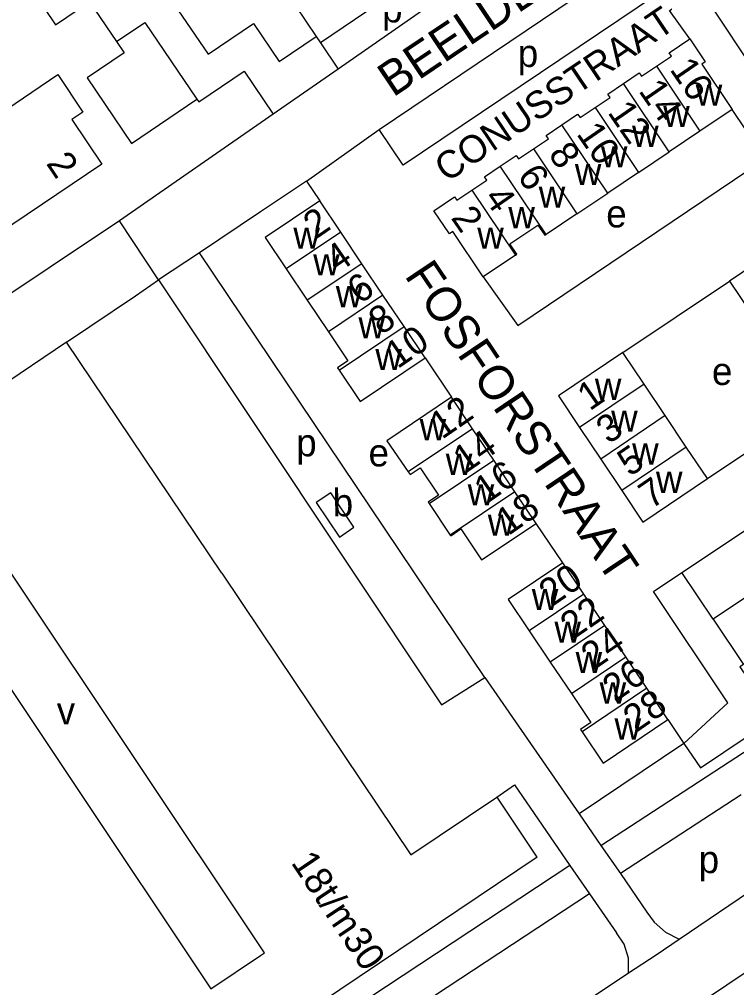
# Model space of a CAD drawing. Extents: x 158356 to 159894, y 383831 to 385260.
# Drawn here: x 159064.9 to 159169.3, y 384439.8 to 384580.8 of the extents above; entities that cross this region are included whole.
import ezdxf

# ---------------------------------------------------------------- set-up
doc = ezdxf.new("R2010")
doc.units = 0
for name, color, linetype in [('BLT_Basislijn', 7, 'Continuous'), ('BLT_Bebouwing', 7, 'Continuous'), ('BLT_Centroide', 7, 'Continuous'), ('BLT_Huisnummer', 7, 'Continuous'), ('BLT_Huisnummer_ tussenligend', 7, 'Continuous'), ('BLT_Huisnummer_reeks', 7, 'Continuous'), ('BLT_Onderverdeling_panden', 7, 'Continuous'), ('BLT_Straatnaam', 7, 'Continuous'), ('BLT_Straatnaam_verkleind', 7, 'Continuous'), ('BLT_Vlakafsluiter', 7, 'Continuous')]:
    doc.layers.add(name, color=color, linetype=linetype)

msp = doc.modelspace()

# ---------------------------------------------------------------- linework, layer by layer
at = {"layer": 'BLT_Basislijn'}
for p, q in [((159117.25, 384564.77), (159154.32, 384589.73)), ((159131.14, 384587.35), (159111.28, 384573.55)), ((159117, 384582.93), (159108.72, 384577.37)), ((159162.5, 384577.95), (159159.52, 384582.08)), ((159108.12, 384578.27), (159108.72, 384577.37)), ((159111.28, 384573.55), (159101.82, 384566.99)), ((159074.74, 384572.28), (159081.19, 384562.74)), ((159081.19, 384562.74), (159090.73, 384569.19)), ((159101.82, 384566.99), (159079.46, 384551.45)), ((159173.47, 384560.5), (159168.67, 384567.66)), ((159149.54, 384460.54), (159308.38, 384564.12)), ((159091.1, 384546.82), (159085.15, 384542.85)), ((159132.66, 384485), (159091.1, 384546.82)), ((159081.77, 384540.56), (159085.15, 384542.85)), ((159152.77, 384532.28), (159168.27, 384542.67)), ((159071.77, 384533.8), (159075.14, 384536.08)), ((159123.96, 384531.51), (159127.8, 384525.79)), ((159165.07, 384513.93), (159180.57, 384524.33)), ((159144.01, 384501.69), (159140.12, 384507.42)), ((159132.66, 384485), (159146.37, 384465.14)), ((159169.97, 384467.89), (159152.39, 384456.43)), ((159146.37, 384465.14), (159149.54, 384460.54)), ((159149.54, 384460.54), (159152.39, 384456.43)), ((159152.39, 384456.43), (159156.24, 384450.84)), ((159160.94, 384446.89), (159176.78, 384457.61)), ((159112.04, 384414.39), (159153.59, 384441.97))]:
    msp.add_line(p, q, dxfattribs=at)
for points in [[(159047.22, 384598.27), (159051.21, 384600.98), (159053.99, 384596.84), (159057.29, 384599.05), (159070.17, 384580), (159075.12, 384583.35), (159079.03, 384577.58)], [(159097.58, 384593.95), (159108.12, 384578.27)], [(159085.45, 384585.9), (159092.35, 384575.71), (159098.97, 384580.17), (159102.71, 384574.63), (159108.12, 384578.27)], [(159159.52, 384582.08), (159164.07, 384585.09), (159173.44, 384570.95), (159192.66, 384583.69), (159203.62, 384567.15), (159220.41, 384578.37), (159226.45, 384569.34), (159235.48, 384575.5)], [(159157.79, 384584.49), (159120.77, 384559.56), (159117.25, 384564.77)], [(159079.03, 384577.58), (159083.17, 384580.35), (159090.73, 384569.19)], [(159079.03, 384577.58), (159080.15, 384575.93), (159074.74, 384572.28)], [(159108.72, 384577.37), (159111.28, 384573.55)], [(159090.73, 384569.19), (159091, 384568.78), (159097.62, 384573.23), (159101.82, 384566.99)], [(159132.4, 384543.33), (159137.44, 384536.2), (159173.47, 384560.5)], [(159106.69, 384557.23), (159100, 384552.75), (159091.1, 384546.82)], [(159106.69, 384557.23), (159108.61, 384554.36)], [(159079.46, 384551.45), (159038.91, 384524.37)], [(159085.15, 384542.85), (159126.35, 384481), (159132.66, 384485)], [(159161.36, 384500.26), (159197.67, 384524.5)], [(159161.64, 384475.38), (159164.03, 384471.83), (159215.3, 384506.25), (159212.53, 384510.36)], [(159161.64, 384475.38), (159168.03, 384481.27), (159157.2, 384497.49), (159161.36, 384500.26)], [(159165.89, 384493.47), (159161.36, 384500.26)], [(159159.32, 384478.85), (159161.64, 384475.38)], [(159161.64, 384475.38), (159146.37, 384465.14)], [(159134.4, 384467.56), (159136.96, 384469.33), (159145.05, 384457.61)], [(159145.05, 384457.61), (159060.05, 384401.58)], [(159145.05, 384457.61), (159147.89, 384453.5)], [(159147.89, 384453.5), (159108.45, 384427.5)], [(159147.89, 384453.5), (159151.83, 384447.8)], [(159156.24, 384450.84), (159157.32, 384449.36), (159158.95, 384447.89), (159160.94, 384446.89)], [(159153.59, 384441.97), (159153.59, 384444.13), (159152.94, 384446.18), (159151.83, 384447.8)], [(159113, 384400.2), (159112.71, 384401.82), (159113.18, 384402.98), (159113.91, 384403.99), (159171.01, 384442.31), (159172.55, 384442.82), (159173.83, 384442.55), (159175, 384441.52), (159176.18, 384439.75)]]:
    msp.add_lwpolyline(points, dxfattribs=at)
at = {"layer": 'BLT_Bebouwing'}
for p, q in [((159048.57, 384557.95), (159070.5, 384572.74)), ((159070.5, 384572.74), (159074.14, 384567.3)), ((159074.14, 384567.3), (159072.52, 384566.22)), ((159168.67, 384567.66), (159163.98, 384564.52)), ((159072.52, 384566.22), (159076.91, 384559.7)), ((159163.98, 384564.52), (159159.5, 384561.51)), ((159155.02, 384558.5), (159159.5, 384561.51)), ((159076.91, 384559.7), (159050.98, 384542.32)), ((159155.02, 384558.5), (159150.54, 384555.49)), ((159146.05, 384552.49), (159150.54, 384555.49)), ((159111.68, 384549.79), (159108.61, 384554.36)), ((159146.05, 384552.49), (159141.57, 384549.48)), ((159137.1, 384546.46), (159132.4, 384543.33)), ((159168.27, 384542.67), (159171.36, 384538.07)), ((159071.77, 384533.8), (159061.26, 384526.73)), ((159155.84, 384527.7), (159152.77, 384532.28)), ((159165.07, 384513.93), (159161.99, 384518.52)), ((159147.07, 384497.12), (159144.01, 384501.69))]:
    msp.add_line(p, q, dxfattribs=at)
for points in [[(159157.65, 384573.96), (159159.83, 384575.42), (159159.49, 384575.93), (159162.5, 384577.95)], [(159162.5, 384577.95), (159164.75, 384574.59), (159164.24, 384574.25), (159168.67, 384567.66)], [(159152.83, 384571.46), (159155.13, 384573.01), (159155.47, 384572.5), (159157.65, 384573.96)], [(159148.7, 384567.94), (159150.88, 384569.4), (159150.54, 384569.91), (159152.83, 384571.46)], [(159143.87, 384565.43), (159146.17, 384566.98), (159146.52, 384566.48), (159148.7, 384567.94)], [(159139.73, 384561.92), (159141.91, 384563.38), (159141.57, 384563.89), (159143.87, 384565.43)], [(159134.91, 384559.42), (159137.21, 384560.97), (159137.55, 384560.46), (159139.73, 384561.92)], [(159130.77, 384555.9), (159132.95, 384557.36), (159132.61, 384557.86), (159134.91, 384559.42)], [(159132.4, 384543.33), (159127.99, 384549.89), (159127.49, 384549.55), (159125.24, 384552.91), (159128.25, 384554.95), (159128.59, 384554.45), (159130.77, 384555.9)], [(159108.61, 384554.36), (159100.68, 384549.03), (159103.75, 384544.46)], [(159114.75, 384545.22), (159111.68, 384549.79)], [(159137.1, 384546.46), (159137.29, 384546.59), (159136.28, 384548.1), (159140.37, 384550.83), (159141.37, 384549.35), (159141.57, 384549.48)], [(159179.29, 384543.41), (159176.21, 384547.99), (159168.27, 384542.67)], [(159117.82, 384540.65), (159114.75, 384545.22)], [(159103.75, 384544.46), (159106.81, 384539.89)], [(159106.81, 384539.89), (159109.88, 384535.31)], [(159120.89, 384536.08), (159117.82, 384540.65)], [(159123.96, 384531.51), (159120.89, 384536.08)], [(159109.88, 384535.31), (159112.72, 384531.07), (159111.22, 384530.06), (159111.44, 384529.73)], [(159094.35, 384500.19), (159071.77, 384533.8)], [(159111.44, 384529.73), (159114.51, 384525.17), (159123.96, 384531.51)], [(159152.77, 384532.28), (159143.37, 384525.96), (159146.45, 384521.37)], [(159158.92, 384523.11), (159155.84, 384527.7)], [(159127.8, 384525.79), (159118.37, 384519.45), (159121.5, 384514.9)], [(159130.88, 384521.2), (159127.8, 384525.79)], [(159161.99, 384518.52), (159158.92, 384523.11)], [(159146.45, 384521.37), (159149.52, 384516.78)], [(159133.96, 384516.61), (159130.88, 384521.2)], [(159137.04, 384512.02), (159133.96, 384516.61)], [(159149.52, 384516.78), (159152.6, 384512.19)], [(159121.5, 384514.9), (159121.76, 384514.52), (159123.26, 384515.52), (159125.92, 384511.52), (159124.42, 384510.52), (159124.57, 384510.3)], [(159152.6, 384512.19), (159155.67, 384507.6), (159165.07, 384513.93)], [(159140.12, 384507.42), (159137.04, 384512.02)], [(159124.57, 384510.3), (159127.63, 384505.69)], [(159127.63, 384505.69), (159127.68, 384505.62), (159129.18, 384506.63), (159132.19, 384502.12), (159140.12, 384507.42)], [(159144.01, 384501.69), (159136.05, 384496.35), (159139.12, 384491.78)], [(159094.35, 384500.19), (159100, 384491.78), (159121.9, 384459.17), (159134.4, 384467.56)], [(159052.43, 384500), (159092.76, 384439.67), (159100, 384444.5), (159100.59, 384444.89), (159100, 384445.78), (159063.78, 384500)], [(159150.13, 384492.55), (159147.07, 384497.12)], [(159170.6, 384496.64), (159165.89, 384493.47)], [(159165.89, 384493.47), (159170.29, 384486.89), (159169.79, 384486.55), (159172.03, 384483.22)], [(159139.12, 384491.78), (159142.19, 384487.21)], [(159153.19, 384487.99), (159150.13, 384492.55)], [(159156.26, 384483.42), (159153.19, 384487.99)], [(159142.19, 384487.21), (159145.25, 384482.64)], [(159159.32, 384478.85), (159156.26, 384483.42)], [(159145.25, 384482.64), (159148.08, 384478.43), (159146.58, 384477.42), (159146.81, 384477.07)], [(159146.81, 384477.07), (159149.87, 384472.51), (159159.32, 384478.85)], [(159134.4, 384467.56), (159140.15, 384458.98)], [(159140.15, 384458.98), (159140.27, 384458.81), (159100, 384431.76), (159094.07, 384427.78), (159093.93, 384427.98), (159060.72, 384405.67)]]:
    msp.add_lwpolyline(points, dxfattribs=at)
msp.add_lwpolyline([(159110.21, 384511.86), (159108.12, 384510.46), (159111.49, 384505.43), (159113.58, 384506.84)], close=True, dxfattribs=at)
at = {"layer": 'BLT_Onderverdeling_panden'}
for p, q in [((159157.65, 384573.96), (159163.98, 384564.52)), ((159159.5, 384561.51), (159152.83, 384571.46)), ((159148.7, 384567.94), (159155.02, 384558.5)), ((159150.54, 384555.49), (159143.87, 384565.43)), ((159139.73, 384561.92), (159146.05, 384552.49)), ((159141.57, 384549.48), (159134.91, 384559.42)), ((159130.77, 384555.9), (159137.1, 384546.46))]:
    msp.add_line(p, q, dxfattribs=at)
for points in [[(159111.68, 384549.79), (159103.75, 384544.46)], [(159114.75, 384545.22), (159106.81, 384539.89)], [(159117.82, 384540.65), (159109.88, 384535.31)], [(159111.44, 384529.73), (159120.89, 384536.08)], [(159155.84, 384527.7), (159146.45, 384521.37)], [(159158.92, 384523.11), (159149.52, 384516.78)], [(159130.88, 384521.2), (159121.5, 384514.9)], [(159161.99, 384518.52), (159152.6, 384512.19)], [(159124.57, 384510.3), (159133.96, 384516.61)], [(159137.04, 384512.02), (159127.63, 384505.69)], [(159147.07, 384497.12), (159139.12, 384491.78)], [(159150.13, 384492.55), (159142.19, 384487.21)], [(159145.25, 384482.64), (159153.19, 384487.99)], [(159156.26, 384483.42), (159146.81, 384477.07)]]:
    msp.add_lwpolyline(points, dxfattribs=at)
at = {"layer": 'BLT_Vlakafsluiter'}
for p, q in [((159106.69, 384557.23), (159117.25, 384564.77)), ((159085.15, 384542.85), (159079.46, 384551.45)), ((159075.14, 384536.08), (159081.77, 384540.56))]:
    msp.add_line(p, q, dxfattribs=at)
msp.add_lwpolyline([(159153.59, 384441.97), (159157.58, 384444.62), (159160.94, 384446.89)], dxfattribs=at)

# ---------------------------------------------------------------- texts
at = {"layer": 'BLT_Centroide'}
for s, p in [('p', (159117.7, 384580.34)), ('p', (159137.45, 384573.86)), ('w', (159163.36, 384568.21)), ('w', (159158.62, 384565.12)), ('w', (159154.09, 384562.23)), ('w', (159149.56, 384559.24)), ('w', (159145.76, 384556.67)), ('w', (159140.5, 384553.37)), ('w', (159136.08, 384550.38)), ('e', (159150.33, 384550.5)), ('w', (159104.78, 384547.39)), ('w', (159131.55, 384547.39)), ('w', (159107.66, 384543.53)), ('w', (159110.96, 384538.89)), ('w', (159114.25, 384534.36)), ('w', (159116.72, 384529.72)), ('e', (159165.72, 384527.56)), ('w', (159148.68, 384525.4)), ('w', (159151.04, 384520.75)), ('w', (159123.16, 384519.52)), ('p', (159105.19, 384517.18)), ('e', (159115.72, 384515.71)), ('w', (159154.1, 384515.98)), ('w', (159126.97, 384514.47)), ('w', (159157.57, 384511.86)), ('w', (159130.16, 384510.04)), ('w', (159133.08, 384505.63)), ('w', (159139.49, 384494.8)), ('w', (159142.79, 384490.05)), ('w', (159145.87, 384485.62)), ('w', (159149.37, 384481.19)), ('w', (159151.54, 384475.94)), ('p', (159163.79, 384456.5))]:
    msp.add_text(s, height=4, dxfattribs=at).set_placement(p)
for s, p in [('b', (159110.53, 384508.42)), ('v', (159070.38, 384478.12))]:
    msp.add_text(s, height=4, rotation=1, dxfattribs=at).set_placement(p)
at = {"layer": 'BLT_Huisnummer'}
for s, rotation, p in [('16', 304.6084, (159159.48, 384573.5)), ('14', 304.6084, (159154.95, 384570.37)), ('10', 304.6084, (159145.9, 384564.12)), ('6', 304.6084, (159137.27, 384557.96)), ('2', 34.6084, (159108.02, 384548.7)), ('2', 304.6084, (159127.63, 384551.89)), ('6', 34.6084, (159114.43, 384539.23)), ('10', 34.6084, (159119.95, 384529.83)), ('1', 34.6084, (159147.92, 384523.7)), ('12', 34.6084, (159126.42, 384519.56)), ('5', 34.6084, (159153.75, 384514.12)), ('16', 34.6084, (159132.88, 384510.17)), ('7', 34.6084, (159156.86, 384509.4)), ('18', 34.6084, (159136.06, 384505.54)), ('20', 34.6084, (159142.32, 384495.14)), ('24', 34.6084, (159148.46, 384485.95)), ('28', 34.6084, (159154.58, 384476.83))]:
    msp.add_text(s, height=4, rotation=rotation, dxfattribs=at).set_placement(p)
at = {"layer": 'BLT_Huisnummer_ tussenligend'}
for s, rotation, p in [('12', 304.6084, (159150.44, 384567.23)), ('8', 304.6084, (159141.8, 384561.15)), ('4', 304.6084, (159132.41, 384554.8)), ('4', 34.6084, (159111.19, 384543.73)), ('8', 34.6084, (159117.53, 384534.73)), ('3', 34.6084, (159150.66, 384518.86)), ('14', 34.6084, (159129.81, 384514.61)), ('22', 34.6084, (159145.43, 384490.38)), ('26', 34.6084, (159151.58, 384481.29))]:
    msp.add_text(s, height=4, rotation=rotation, dxfattribs=at).set_placement(p)
at = {"layer": 'BLT_Huisnummer_reeks'}
for s, rotation, p in [('2', 303.8701, (159068.7, 384559.81)), ('18t/m30', 303.7442, (159104.34, 384458.03))]:
    msp.add_text(s, height=4, rotation=rotation, dxfattribs=at).set_placement(p)
at = {"layer": 'BLT_Straatnaam'}
for s, rotation, p in [('BEELDBUISRING', 33.8882, (159119.29, 384569.37)), ('FOSFORSTRAAT', 303.8882, (159120.87, 384543.48))]:
    msp.add_text(s, height=5, rotation=rotation, dxfattribs=at).set_placement(p)
at = {"layer": 'BLT_Straatnaam_verkleind'}
msp.add_text('CONUSSTRAAT', height=4, rotation=34, dxfattribs=at).set_placement((159127.11, 384556.97))

doc.saveas('drawing.dxf')
